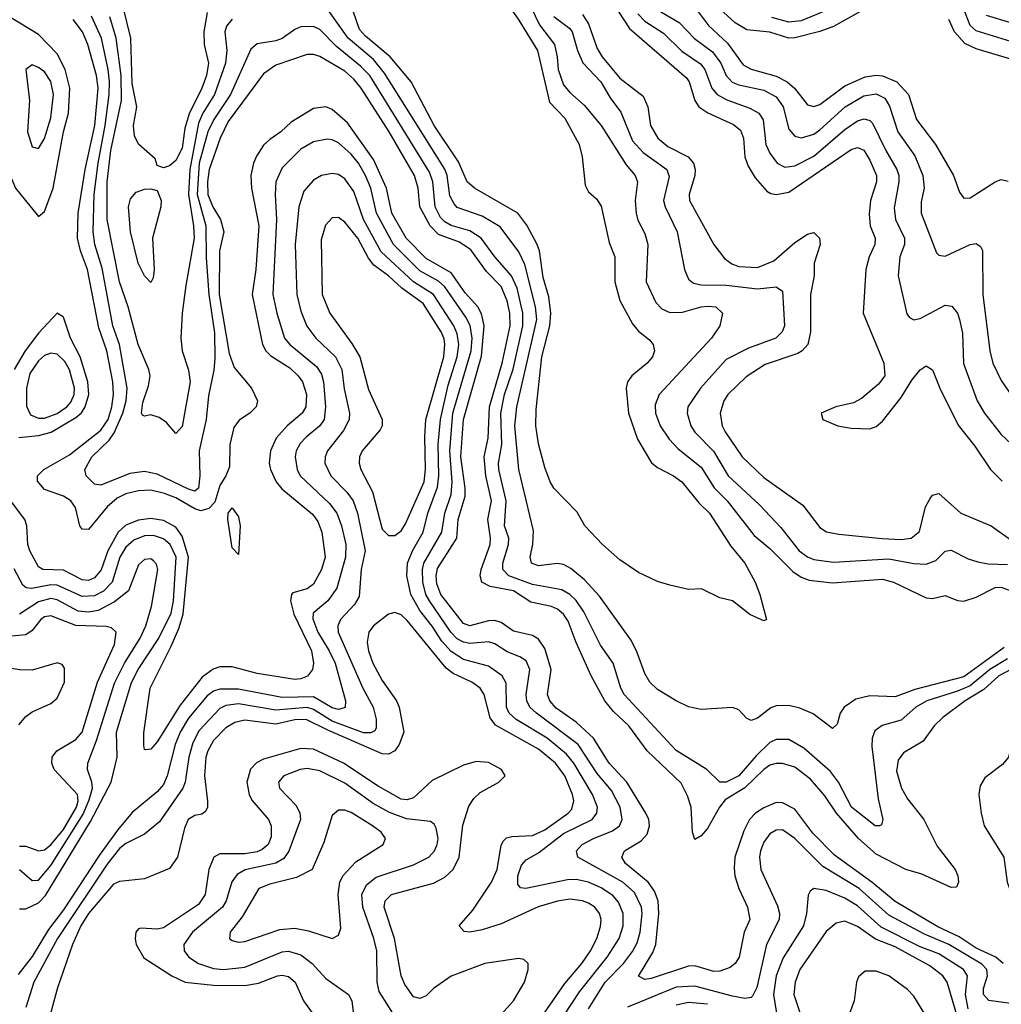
# Model space of a CAD drawing. Header units: inches. Extents: x 990535 to 1117859, y 769386 to 892122.
# Tile 549 of 656: x 1066830 to 1069970, y 833739 to 836889. Entities that reach past the tile are written whole.
import ezdxf

# ---------------------------------------------------------------- set-up
doc = ezdxf.new("R2010")
doc.units = ezdxf.units.IN
doc.header["$MEASUREMENT"] = 0
doc.layers.add('B0863', color=7, linetype='Continuous')

msp = doc.modelspace()

# ---------------------------------------------------------------- linework, layer by layer
at = {"layer": 'B0863', "color": 5}
for points, elevation in [([(1068383, 836950), (1068427.1, 836887.1), (1068486, 836790), (1068525.1, 836625.1), (1068573.7, 836573.7), (1068619.9, 836490), (1068629.7, 836450), (1068639.5, 836359.5), (1068650, 836338), (1068675.7, 836315.7), (1068690, 836292.2), (1068716, 836176), (1068733.9, 836130), (1068733.7, 836050), (1068750.1, 835990.1), (1068790, 835916.1), (1068810, 835892.6), (1068844.4, 835864.4), (1068856.3, 835850), (1068858.9, 835838.9), (1068860.5, 835830), (1068854, 835810), (1068837, 835790), (1068787.8, 835750), (1068774.4, 835730), (1068769.6, 835710.4), (1068777.9, 835630), (1068806.9, 835546.9), (1068851.6, 835471.6), (1068870, 835455.9), (1068921.4, 835430), (1068948.1, 835410), (1069002.9, 835342.9), (1069036.6, 835310), (1069104.5, 835204.5), (1069150.2, 835150), (1069183.1, 835090), (1069197.6, 835050), (1069218.8, 834970), (1069210, 834965.6), (1069165.8, 834985.8), (1069110, 835029.3), (1069070, 835039), (1069011.6, 835068.4), (1068970, 835066), (1068910, 835079.5), (1068870, 835092), (1068810, 835120.5), (1068750, 835161.1), (1068694, 835210), (1068638.3, 835270), (1068613.3, 835313.3), (1068538.9, 835390), (1068526.9, 835410), (1068510, 835456.2), (1068490, 835532.3), (1068480.7, 835590), (1068482.1, 835642.1), (1068500.9, 835810), (1068525.6, 835910), (1068529.1, 835950), (1068522.5, 836002.5), (1068504.2, 836064.2), (1068492.8, 836150), (1068485.9, 836170), (1068452.1, 836232.1), (1068423.5, 836270), (1068284.6, 836350), (1068261.6, 836370), (1068234.1, 836434.1), (1068156.4, 836550), (1068082.2, 836690), (1068015.2, 836770), (1067935.9, 836835.9), (1067917.1, 836857.1), (1067876.2, 836976.2)], 2520), ([(1068710, 836969.7), (1068780.5, 836860.5), (1068962.7, 836702.7), (1068971.2, 836690), (1068989.7, 836630), (1069002.7, 836610), (1069031.4, 836591.4), (1069113.7, 836553.7), (1069135.4, 836535.4), (1069145, 836510), (1069149.7, 836450), (1069160.3, 836420.3), (1069182.6, 836382.6), (1069219.9, 836339.9), (1069232.5, 836332.5), (1069250.2, 836330.2), (1069290, 836337.6), (1069490, 836474.2), (1069510, 836480.1), (1069530, 836471.3), (1069550, 836439.8), (1069570.4, 836390), (1069570.7, 836370), (1069552.1, 836310), (1069547.1, 836267.1), (1069550.5, 836230), (1069566.4, 836190), (1069565.8, 836170), (1069547.2, 836130), (1069536.6, 836090), (1069527.8, 835950), (1069593.9, 835790), (1069597.2, 835750), (1069577.3, 835722.7), (1069523.1, 835676.9), (1069497.1, 835662.9), (1069441, 835650), (1069394, 835630), (1069398.8, 835610), (1069446.8, 835590), (1069490, 835581.7), (1069550, 835580.3), (1069570, 835587.6), (1069590, 835604.6), (1069650, 835680.3), (1069683.8, 835736.2), (1069710, 835769.1), (1069730, 835781.5), (1069750, 835768.5), (1069773.4, 835710), (1069831.5, 835591.5), (1069884.9, 835524.9), (1069935.9, 835450), (1069972.5, 835412.5)], 2620), ([(1067430, 836911.9), (1067419.3, 836850), (1067420.4, 836810), (1067434.7, 836750), (1067428.2, 836710), (1067413.4, 836670), (1067372.2, 836587.8), (1067358.5, 836541.5), (1067350, 836478), (1067330, 836438.9), (1067310, 836421.2), (1067290, 836415.3), (1067270, 836422), (1067263.5, 836443.5), (1067210, 836491.2), (1067197.3, 836517.3), (1067194.4, 836550), (1067205.4, 836610), (1067190, 836684.5), (1067186.2, 836830), (1067161.7, 836930)], 2520), ([(1068465.7, 836930), (1068492.5, 836872.5), (1068540.6, 836810), (1068549.8, 836770), (1068552.5, 836730), (1068570, 836680.2), (1068590, 836656), (1068635.8, 836615.8), (1068690, 836550.8), (1068770, 836424.5), (1068798.7, 836390), (1068806.4, 836370), (1068798.7, 836310), (1068802.2, 836270), (1068807.9, 836247.9), (1068830, 836205.3), (1068839, 836170), (1068834.4, 836050), (1068864.5, 835984.5), (1068883.9, 835963.9), (1068910, 835952.2), (1068950, 835953.7), (1069010, 835970.8), (1069032.8, 835972.8), (1069056.4, 835970), (1069078.2, 835950), (1069070.2, 835910), (1069043.5, 835870), (1068875.3, 835690), (1068863.3, 835656.7), (1068863.6, 835630), (1068879.2, 835590), (1068907.3, 835547.3), (1068936.1, 835516.1), (1069010, 835457), (1069051.8, 835391.8), (1069092.7, 835350), (1069179.1, 835239.1), (1069230, 835197.7), (1069303.4, 835123.4), (1069330, 835105.7), (1069355.5, 835095.5), (1069430, 835087.3), (1069590, 835099.1), (1069625.3, 835090), (1069730, 835038.9), (1069750, 835037.7), (1069790, 835047.1), (1069830, 835031.3), (1069850, 835028.4), (1069890, 835041.6), (1069950, 835072.1), (1069970, 835073.5), (1070000, 835062.2)], 2540), ([(1069561.6, 836938.4), (1069433, 836867), (1069390, 836851.3), (1069310, 836830.5), (1069290, 836830.2), (1069230, 836849.1), (1069156.6, 836856.6), (1069119.2, 836879.2), (1069070, 836923.4)], 2680), ([(1070000, 836819.3), (1069890, 836853.7), (1069870.6, 836870.6), (1069848.1, 836928.1)], 2660), ([(1069990, 834844.4), (1069932.8, 834810), (1069870, 834757.9), (1069830, 834740.8), (1069732.2, 834710), (1069696.8, 834690), (1069650, 834648.4), (1069589.2, 834630.8), (1069566, 834614), (1069557, 834590), (1069556.2, 834563.8), (1069576.5, 834396.5), (1069591.6, 834330), (1069586.5, 834313.5), (1069580.7, 834310), (1069566.4, 834310), (1069490.4, 834370), (1069449.2, 834449.2), (1069423.5, 834483.5), (1069338.5, 834558.5), (1069290, 834586.3), (1069250, 834586.2), (1069230, 834576.6), (1069185.8, 834534.2), (1069130.1, 834470), (1069089.5, 834449.5), (1069069.9, 834449.9), (1069027.8, 834490), (1068930, 834551), (1068763.8, 834730), (1068753.3, 834750), (1068729, 834830), (1068688.1, 834888.1), (1068634.8, 834994.8), (1068610, 835030.8), (1068589.7, 835049.7), (1068564.5, 835064.5), (1068470, 835082.3), (1068395.2, 835110), (1068375.6, 835130), (1068376, 835150), (1068393.6, 835210), (1068394.5, 835230), (1068381, 835270), (1068386.1, 835350), (1068362.8, 835450), (1068362.2, 835470), (1068372.9, 835530), (1068369, 835630), (1068381.5, 835690), (1068409, 835771), (1068439.3, 835910), (1068439.5, 835950), (1068421.5, 836030), (1068403.2, 836070), (1068350, 836129.9), (1068306.8, 836190), (1068270, 836213.9), (1068210, 836230.7), (1068190, 836242.3), (1068176.5, 836256.5), (1068158.7, 836290), (1068151.9, 836370), (1068140.9, 836400.9), (1067950.2, 836710), (1067920.7, 836740.7), (1067843.4, 836803.4), (1067790, 836858), (1067770, 836867), (1067730, 836866.5), (1067710, 836857.6), (1067670, 836828.5), (1067650, 836821.2), (1067590, 836811.4), (1067570, 836794.7), (1067504.7, 836650), (1067451, 836570), (1067431.7, 836530), (1067404.7, 836430), (1067397.9, 836330), (1067426, 836230), (1067426.7, 836126.7), (1067435.6, 836010), (1067452.9, 835887.1), (1067454.6, 835805.4), (1067451.8, 835768.2), (1067433.9, 835686.1), (1067426.6, 835610), (1067404.4, 835510), (1067406.6, 835430), (1067401.7, 835390), (1067390, 835381), (1067370, 835386.8), (1067270, 835434.7), (1067230, 835443.7), (1067182.8, 835437.2), (1067090, 835399.8), (1067070, 835402.9), (1067042.6, 835430), (1067039.1, 835450), (1067061.2, 835490), (1067116.2, 835543.8), (1067132.3, 835567.7), (1067160.3, 835630), (1067170.4, 835670), (1067173.9, 835710), (1067149.1, 835850), (1067128.7, 835910), (1067093.9, 836093.9), (1067070.5, 836170), (1067064.8, 836210), (1067068.6, 836330), (1067081.2, 836430), (1067103.6, 836550), (1067116.9, 836650), (1067117.9, 836690), (1067113.5, 836730), (1067091.9, 836830), (1067060.5, 836900.5)], 2560), ([(1067509.7, 836890.3), (1067491.5, 836868.5), (1067486.8, 836850), (1067492.5, 836790), (1067488.9, 836750), (1067453.3, 836650), (1067416, 836590), (1067401.9, 836558.1), (1067374.8, 836410), (1067370.7, 836330), (1067386.6, 836230), (1067388.3, 836190), (1067361.4, 836038.6), (1067349.7, 835950), (1067346, 835870), (1067349.7, 835830), (1067370, 835767.7), (1067375.6, 835730), (1067350, 835587.3), (1067330, 835565.6), (1067300.3, 835600.3), (1067276.7, 835616.7), (1067250, 835624.5), (1067230, 835620.4), (1067223.5, 835623.5), (1067219.7, 835630), (1067223.8, 835663.8), (1067242.5, 835717.5), (1067247.5, 835750), (1067243.2, 835770), (1067209.2, 835850), (1067176.9, 835970), (1067149.5, 836050), (1067110, 836250), (1067109.8, 836370), (1067121.7, 836470), (1067155.8, 836630), (1067155.3, 836710), (1067139, 836830), (1067118.3, 836898.3)], 2540), ([(1069979.6, 834880.4), (1069850, 834786.6), (1069693.8, 834746.2), (1069630, 834722.4), (1069550, 834725.8), (1069505.2, 834714.8), (1069467.5, 834690), (1069455, 834670), (1069444.9, 834635.1), (1069430, 834621.3), (1069367.9, 834667.9), (1069326, 834686), (1069290, 834694.9), (1069250, 834693.7), (1069232.5, 834687.5), (1069190, 834654.8), (1069170, 834647.3), (1069154.9, 834654.9), (1069130, 834681.3), (1069110, 834688.5), (1069010, 834682), (1068970, 834691), (1068930, 834709.8), (1068870, 834746.2), (1068845.7, 834770), (1068830, 834797.4), (1068803.6, 834870), (1068785, 834905), (1068685, 835045), (1068637, 835097), (1068593.6, 835133.6), (1068570, 835145.7), (1068549.5, 835149.5), (1068490, 835142.2), (1068467.5, 835150), (1068462.7, 835170), (1068471.2, 835211.2), (1068473.5, 835253.5), (1068427.3, 835450), (1068414.1, 835590), (1068420.5, 835650), (1068484, 835930), (1068480.2, 835970), (1068445.8, 836105.8), (1068426.8, 836146.8), (1068366.7, 836226.7), (1068310, 836260.5), (1068230, 836288.3), (1068219.6, 836299.6), (1068205.8, 836325.8), (1068197.6, 836390), (1068190.3, 836410.3), (1067997.4, 836717.4), (1067961.6, 836761.6), (1067880.6, 836830), (1067818, 836918)], 2540), ([(1068538.8, 836898.8), (1068590, 836860.8), (1068597.8, 836850), (1068614.2, 836790), (1068631.3, 836751.3), (1068689.3, 836690), (1068718.7, 836638.7), (1068753.2, 836593.2), (1068790, 836501.2), (1068824.3, 836464.3), (1068900.3, 836410), (1068907.6, 836387.6), (1068889.2, 836310), (1068894.6, 836290), (1068933.7, 836210), (1068957, 836090), (1068970, 836059.1), (1068985.8, 836045.8), (1069010, 836040.5), (1069090, 836039.3), (1069190, 836028.4), (1069250, 836034.4), (1069270, 836020.3), (1069276.2, 835910), (1069269.4, 835890), (1069248.4, 835870), (1069161.5, 835838.5), (1069090, 835801.7), (1069007.8, 835710), (1068967.5, 835650), (1068964.9, 835630), (1068977.2, 835590), (1068989.8, 835569.8), (1069049, 835509), (1069096.1, 835430), (1069196.8, 835336.8), (1069264.5, 835264.5), (1069323.9, 835190), (1069350, 835170.5), (1069370, 835162.2), (1069433.6, 835153.6), (1069610, 835164.4), (1069690.3, 835149.7), (1069730, 835147.2), (1069761.1, 835158.9), (1069790, 835188.6), (1069810, 835192.2), (1069864.5, 835164.5), (1069894.6, 835154.6), (1069928.3, 835148.3), (1069990, 835146)], 2560), ([(1068630, 836905.5), (1068650, 836875.3), (1068677.3, 836797.3), (1068693.3, 836770), (1068750, 836701.6), (1068824.3, 836644.3), (1068839.9, 836610), (1068848, 836550), (1068871.5, 836510), (1068903.1, 836483.1), (1068968.1, 836450), (1068985.5, 836430), (1068990.9, 836410), (1068989.7, 836390), (1068971.4, 836330), (1068973.2, 836310), (1069050.1, 836170.1), (1069085.1, 836125.1), (1069107.8, 836107.8), (1069130, 836099.9), (1069190, 836096.6), (1069242.5, 836117.5), (1069310, 836176.2), (1069350, 836203.3), (1069370, 836208.4), (1069388.4, 836190), (1069390.6, 836170), (1069371.7, 836110), (1069371.6, 836070), (1069360.1, 836010), (1069359.7, 835890), (1069351.2, 835850), (1069333.2, 835830), (1069318.8, 835821.2), (1069214.4, 835785.6), (1069153.6, 835746.4), (1069095.5, 835690), (1069082.3, 835670), (1069071.1, 835630), (1069077.1, 835590), (1069086.5, 835570), (1069140.8, 835490), (1069210, 835424.8), (1069335.7, 835335.7), (1069390, 835264.9), (1069410.9, 835250.9), (1069450, 835243), (1069588.8, 835228.8), (1069650, 835226.5), (1069682, 835230), (1069708.2, 835251.8), (1069727.7, 835330), (1069742.8, 835357.2), (1069750, 835368.1), (1069770, 835373), (1069840.8, 835310), (1069937.7, 835270), (1070000, 835224.7)], 2580), ([(1068807.5, 836907.5), (1068830, 836884.1), (1068890, 836845.8), (1068948, 836788), (1069008.1, 836748.1), (1069021.7, 836730), (1069043.6, 836670), (1069061.6, 836650), (1069092.1, 836632.1), (1069166.1, 836606.1), (1069194, 836590), (1069208.1, 836568.1), (1069217.3, 836490), (1069230, 836461.5), (1069252.6, 836430), (1069277.3, 836417.3), (1069310, 836420.9), (1069370, 836452.8), (1069470, 836537.9), (1069510, 836565.2), (1069531.6, 836571.6), (1069550, 836566.6), (1069557.5, 836557.5), (1069600.2, 836470), (1069635.8, 836410), (1069641.8, 836390), (1069642.6, 836370), (1069626.9, 836286.9), (1069631.9, 836250), (1069660.3, 836190), (1069660.1, 836170), (1069645.1, 836130), (1069640.5, 836070), (1069667.8, 835947.8), (1069676.5, 835936.5), (1069690, 835929.1), (1069710, 835933.2), (1069790, 835976), (1069812.3, 835972.3), (1069829.6, 835949.6), (1069836.1, 835930), (1069845.6, 835885.6), (1069849.4, 835789.4), (1069893.3, 835670), (1069915.8, 835630), (1069970, 835562.1), (1070000, 835532.6)], 2640), ([(1068870, 836920.1), (1068939.8, 836879.8), (1068988.6, 836828.6), (1069046.2, 836786.2), (1069073, 836750), (1069090.5, 836710), (1069109.4, 836689.4), (1069130, 836680.1), (1069210, 836663.4), (1069250, 836642.2), (1069272.2, 836610), (1069290, 836539.1), (1069310, 836515.9), (1069330.7, 836510.7), (1069370, 836522.9), (1069390, 836536.3), (1069470.2, 836609.8), (1069530, 836645.4), (1069570, 836652), (1069597.8, 836637.8), (1069612.2, 836612.2), (1069638.6, 836530), (1069693, 836453), (1069718.5, 836390), (1069723.3, 836350), (1069714.2, 836305.8), (1069713.7, 836270), (1069762.9, 836142.9), (1069770, 836135.2), (1069790, 836132.7), (1069870, 836170.1), (1069890, 836172.8), (1069903.1, 836163.1), (1069910, 836150.4), (1069910.6, 836010), (1069933.2, 835830), (1069943.1, 835790), (1069970, 835735.2), (1069995.9, 835695.9)], 2660), ([(1068997.8, 836917.8), (1069033.1, 836870), (1069093.8, 836813.8), (1069144.2, 836744.2), (1069170, 836730.4), (1069250, 836707.9), (1069284.7, 836690), (1069308.2, 836670), (1069350, 836616.6), (1069370, 836611.1), (1069390, 836617.5), (1069470, 836677.3), (1069534.2, 836705.8), (1069570, 836711.5), (1069590, 836709.5), (1069635.9, 836690), (1069673.3, 836650), (1069698.3, 836570), (1069759.4, 836490), (1069816.6, 836390), (1069836.7, 836336.7), (1069850, 836318), (1069870, 836319.2), (1069950, 836370.1), (1069970, 836378.2), (1069992.3, 836372.3)], 2680), ([(1069410, 836917.9), (1069330, 836885.2), (1069290, 836880.7), (1069236, 836896)], 2660), ([(1070000, 836878.8), (1069922.6, 836902.6)], 2640), ([(1070000, 834810), (1069961.8, 834790), (1069913.6, 834746.4), (1069854.6, 834710), (1069783.3, 834656.7), (1069755, 834630), (1069719.6, 834580.4), (1069656.8, 834543.2), (1069640.4, 834519.6), (1069635, 834485), (1069651.3, 834430), (1069670, 834396.8), (1069721.8, 834330), (1069764.9, 834244.9), (1069822.3, 834170), (1069831.4, 834150), (1069833.2, 834130), (1069826.7, 834113.3), (1069810, 834112.2), (1069715.8, 834155.8), (1069664.4, 834170), (1069570, 834218.9), (1069512.9, 834270), (1069442.9, 834350), (1069405.7, 834405.7), (1069359.6, 834459.6), (1069310, 834497.4), (1069270, 834509.9), (1069250, 834509.9), (1069230, 834503.6), (1069210, 834490.6), (1069150, 834431.2), (1069087.3, 834392.7), (1069068.5, 834370), (1069030, 834301.7), (1069010, 834277.8), (1068990, 834266.6), (1068982.5, 834290), (1068977.7, 834370), (1068966, 834406), (1068946, 834446), (1068837.6, 834550), (1068778.5, 834630), (1068730, 834676.3), (1068702.2, 834710), (1068658.4, 834790), (1068610, 834896.5), (1068584.9, 834964.9), (1068570, 834987.2), (1068550, 835003.5), (1068531.5, 835011.5), (1068465.2, 835025.2), (1068410, 835062), (1068335.5, 835075.5), (1068308, 835090), (1068302.9, 835110), (1068306.7, 835130), (1068335.3, 835210), (1068336.4, 835230), (1068327.4, 835290), (1068339.6, 835350), (1068321.1, 835430), (1068315.9, 835490), (1068328.9, 835550), (1068333.1, 835650), (1068373.7, 835790), (1068399.3, 835910), (1068397.5, 835950), (1068389.5, 835990), (1068370, 836035.6), (1068323, 836083), (1068273, 836153), (1068237.4, 836177.4), (1068170, 836202.2), (1068142.8, 836230), (1068110.2, 836290), (1068105.1, 836350), (1068092.6, 836390), (1068012.5, 836530), (1067922.7, 836670), (1067899.1, 836699.1), (1067870, 836724.2), (1067790, 836771.6), (1067770, 836777.9), (1067750, 836777.3), (1067650, 836743.9), (1067610, 836716.2), (1067496.8, 836563.2), (1067471.6, 836510), (1067436.1, 836410), (1067430.6, 836370), (1067432.2, 836330), (1067448.1, 836290), (1067472.9, 836250), (1067482.9, 836210), (1067469, 836150), (1067468.4, 836010), (1067500.6, 835820.6), (1067516.6, 835776.6), (1067572.1, 835710), (1067591.1, 835670), (1067586.9, 835650), (1067566.6, 835630), (1067532.6, 835607.4), (1067515.4, 835584.6), (1067502.9, 835530), (1067501, 835459), (1067490, 835429.6), (1067470, 835398.4), (1067454.1, 835345.9), (1067435.2, 835324.8), (1067410, 835317.8), (1067390, 835323.6), (1067330, 835359), (1067293.4, 835373.4), (1067250, 835383.9), (1067210, 835381.7), (1067170, 835371.9), (1067142, 835358), (1067109.7, 835330.3), (1067050, 835258.5), (1067030, 835259.3), (1067023.2, 835270), (1067008.3, 835328.3), (1066993.9, 835350), (1066970, 835364.5), (1066910, 835386), (1066887, 835413), (1066887.7, 835430), (1066907.5, 835450), (1066990, 835496.9), (1067090, 835575.9), (1067112.8, 835610), (1067124.9, 835650), (1067130.5, 835689.5), (1067128.5, 835730), (1067108.6, 835830), (1067083.3, 835903.3), (1067047, 836090), (1067024.3, 836150), (1067014.9, 836190), (1067017.8, 836270), (1067039.3, 836410), (1067070.8, 836550), (1067081.7, 836670), (1067075.9, 836710), (1067048.4, 836810), (1067031.7, 836850), (1067001.8, 836890)], 2580), ([(1070000, 836762.7), (1069890, 836796.2), (1069853.1, 836813.1), (1069820.1, 836850), (1069802.7, 836890)], 2680), ([(1069975.6, 833870), (1069952.7, 833890), (1069890, 833918.5), (1069835, 833955), (1069767.2, 833987.2), (1069630, 834067.6), (1069555.7, 834130), (1069436.2, 834216.2), (1069367, 834287), (1069310, 834362.8), (1069270, 834383.7), (1069250, 834384.9), (1069210, 834367.7), (1069183.8, 834350), (1069164.3, 834330), (1069146, 834294), (1069118.2, 834210), (1069115.1, 834175.1), (1069118.2, 834150), (1069130.6, 834110), (1069158.4, 834050), (1069166.1, 834010), (1069147.3, 833970), (1069131.1, 833890), (1069119.1, 833870), (1069102.7, 833857.3), (1069070, 833844.6), (1069050, 833844), (1068990, 833862.1), (1068970, 833861.2), (1068850, 833821.3), (1068830, 833817.9), (1068810, 833829.5), (1068855.3, 833904.7), (1068864.9, 833930), (1068874.8, 834030), (1068872.8, 834070), (1068860.7, 834100.7), (1068840.1, 834130), (1068767.7, 834190), (1068756.5, 834210), (1068765.2, 834230), (1068818.2, 834261.8), (1068836.8, 834283.2), (1068844.9, 834310), (1068842.6, 834330), (1068833.2, 834350), (1068772, 834450), (1068715.4, 834510), (1068665.3, 834590), (1068610, 834641.6), (1068546.4, 834686.4), (1068525.8, 834710), (1068518.3, 834730), (1068530.3, 834810), (1068510, 834877.7), (1068490, 834907.6), (1068470, 834919.3), (1068410, 834933), (1068370, 834960.5), (1068350, 834967.2), (1068330, 834966.1), (1068270, 834949.3), (1068250, 834957.1), (1068177.7, 835050), (1068164.2, 835084.2), (1068162, 835110), (1068167, 835133), (1068228.9, 835230), (1068232.9, 835290), (1068255.2, 835364.8), (1068255.4, 835390), (1068241.3, 835490), (1068250.3, 835610), (1068307.3, 835812.7), (1068315.8, 835910), (1068307.6, 835947.6), (1068296, 835970), (1068254.8, 836014.8), (1068210, 836079.6), (1068130, 836125.2), (1068066.4, 836190), (1068020.2, 836270), (1068003.1, 836350), (1067961.9, 836441.9), (1067878.9, 836558.9), (1067830, 836601.8), (1067810, 836609.9), (1067770, 836604.9), (1067698.9, 836561.1), (1067665.8, 836530), (1067630, 836505.4), (1067610, 836487.2), (1067587.5, 836452.5), (1067577.8, 836430), (1067569.3, 836390), (1067572, 836350), (1067594.8, 836230), (1067585.7, 836090), (1067573.9, 836010), (1067606.7, 835850), (1067617.6, 835830), (1067633.7, 835813.7), (1067694.7, 835774.7), (1067720.7, 835750), (1067734.5, 835730), (1067747.2, 835690), (1067745.2, 835650), (1067733.8, 835630), (1067685.7, 835590), (1067650.3, 835549.7), (1067632.9, 835510), (1067628.5, 835470), (1067632.2, 835450), (1067650.5, 835410), (1067668.6, 835388.6), (1067766.9, 835306.9), (1067784.1, 835284.1), (1067796.7, 835250), (1067807.9, 835170), (1067795.8, 835130), (1067770, 835082.8), (1067750, 835067.7), (1067704.2, 835055.8), (1067699.3, 835050), (1067696.6, 835030), (1067706.9, 834986.9), (1067763.6, 834870), (1067769.7, 834830.3), (1067767.2, 834810), (1067751.1, 834788.9), (1067730, 834779.8), (1067710, 834777.9), (1067590, 834797.6), (1067510, 834818.9), (1067470, 834818.2), (1067449, 834811), (1067414.4, 834785.6), (1067343.5, 834696.5), (1067270, 834579.1), (1067250, 834555.6), (1067233.2, 834553.2), (1067230, 834554), (1067227.5, 834567.5), (1067227.8, 834607.8), (1067247.6, 834750), (1067314.9, 834885.1), (1067339, 834941), (1067352.7, 834987.3), (1067370.5, 835170), (1067350, 835236.7), (1067330, 835265.3), (1067290, 835287.3), (1067250, 835293.2), (1067210, 835287.9), (1067170, 835271.8), (1067145.6, 835250), (1067112.7, 835190), (1067091.2, 835128.8), (1067070, 835103.2), (1067050, 835095.2), (1067030, 835097.1), (1066970, 835127.6), (1066904.2, 835130), (1066890, 835138.8), (1066862.5, 835190), (1066855.9, 835210), (1066852.7, 835270), (1066846.6, 835290), (1066787.6, 835367.6)], 2620), ([(1068650, 833724.8), (1068703.4, 833810), (1068761.9, 833870), (1068790, 833907.6), (1068804.8, 833935.2), (1068814.6, 833970), (1068821.5, 834030), (1068819.3, 834050), (1068796.6, 834096.6), (1068759.7, 834130), (1068615.9, 834210), (1068611.3, 834230), (1068629.9, 834250.1), (1068666, 834270), (1068726.3, 834293.7), (1068748.7, 834310), (1068757, 834330), (1068751, 834370), (1068723.3, 834423.3), (1068677.5, 834477.5), (1068616.2, 834570), (1068482.8, 834670), (1068462, 834690), (1068452, 834710), (1068450.2, 834730), (1068461.8, 834810), (1068450, 834837.4), (1068430.3, 834850.3), (1068390, 834866.2), (1068350, 834892.3), (1068330, 834898.2), (1068270, 834893.3), (1068250, 834897.2), (1068230, 834908.6), (1068209.7, 834929.7), (1068140.6, 835030), (1068129.5, 835050), (1068119.6, 835090), (1068118.6, 835130), (1068123.3, 835150), (1068180.5, 835250), (1068189.7, 835310), (1068210.2, 835370), (1068213.3, 835410), (1068205.8, 835510), (1068215.5, 835630), (1068274.5, 835830), (1068277.3, 835870), (1068270.7, 835910.7), (1068257.7, 835937.7), (1068190, 836034.2), (1068170, 836052.1), (1068110, 836085.6), (1068025.6, 836170), (1067971.4, 836270), (1067953.2, 836350), (1067936.5, 836390), (1067914, 836430), (1067890, 836458.7), (1067850, 836495.2), (1067830, 836504.6), (1067813.7, 836506.3), (1067770, 836497.7), (1067730, 836474.6), (1067670, 836415.2), (1067650.1, 836370), (1067647.1, 836330), (1067651.6, 836250), (1067640.4, 836010), (1067652.4, 835950), (1067677.1, 835870), (1067694.6, 835850), (1067779.5, 835779.5), (1067795.3, 835755.3), (1067802.1, 835730), (1067808.5, 835650), (1067804, 835610), (1067790.6, 835590), (1067746.2, 835553.8), (1067727.4, 835532.6), (1067715, 835510), (1067710.9, 835490), (1067718, 835450), (1067727.9, 835430), (1067821, 835341), (1067844.9, 835310), (1067859.7, 835270), (1067873.8, 835210), (1067872.7, 835170), (1067844.5, 835070), (1067816.2, 835030), (1067769.5, 834990.5), (1067767.5, 834972.5), (1067783.5, 834930), (1067820.4, 834870), (1067839.3, 834830), (1067872.3, 834710), (1067871.6, 834688.4), (1067850, 834682.4), (1067830, 834687.7), (1067770, 834722.4), (1067670, 834720.3), (1067530, 834747.6), (1067470, 834746.8), (1067450, 834740.8), (1067430, 834725.8), (1067370, 834654.4), (1067344.1, 834610), (1067327.8, 834570), (1067302.1, 834470), (1067290, 834442.4), (1067270, 834419.1), (1067190, 834352.4), (1067143.4, 834296.6), (1067084.6, 834215.4), (1066970, 834041), (1066922.1, 833977.9), (1066870, 833892), (1066825.6, 833834.4)], 2640), ([(1068522.3, 833630), (1068620.9, 833779.1), (1068709.3, 833890), (1068747.2, 833950), (1068760.3, 833990), (1068760.4, 834030), (1068745.9, 834065.9), (1068727.1, 834087.1), (1068690, 834111.4), (1068650, 834130.2), (1068610, 834138.4), (1068582.7, 834137.3), (1068449, 834109), (1068432.1, 834112.1), (1068423.2, 834123.2), (1068424.1, 834150), (1068435.6, 834184.4), (1068450, 834201.5), (1068490, 834223.3), (1068570, 834285.2), (1068661.4, 834330), (1068676.3, 834350), (1068678.3, 834370), (1068662.8, 834410), (1068602.7, 834510), (1068579.3, 834539.3), (1068517.6, 834590), (1068418, 834650), (1068396.2, 834670), (1068387.7, 834690), (1068386.7, 834766.7), (1068373.8, 834790), (1068330, 834821.1), (1068250, 834842.3), (1068210, 834867.6), (1068180.8, 834900.8), (1068150, 834948.8), (1068110, 834998.8), (1068080.9, 835050), (1068068.5, 835110), (1068071, 835150), (1068086.2, 835190), (1068121, 835250), (1068135.9, 835310), (1068166.8, 835393.2), (1068170.6, 835429.4), (1068169, 835530), (1068175.8, 835610), (1068200.7, 835719.3), (1068229.5, 835810), (1068234.5, 835850), (1068230, 835883.8), (1068219.3, 835910), (1068154.1, 836010), (1068089.6, 836050), (1067986.2, 836146.2), (1067929.7, 836250), (1067898.8, 836338.8), (1067870, 836380.2), (1067850, 836393.3), (1067830, 836397.3), (1067795.3, 836390), (1067770, 836375.7), (1067739.3, 836340.7), (1067723.4, 836290), (1067711.6, 836170), (1067716.7, 836010), (1067730, 835956.5), (1067748.9, 835908.9), (1067777.6, 835870), (1067840.7, 835810), (1067860.4, 835770), (1067868, 835708), (1067885.3, 835630), (1067884.1, 835610), (1067865.5, 835574.5), (1067814.6, 835510), (1067807.1, 835490), (1067806, 835470), (1067825.1, 835430), (1067877.1, 835377.1), (1067896.7, 835350), (1067911, 835310), (1067934.8, 835190), (1067922.2, 835130), (1067916.2, 835043.8), (1067901.5, 835018.5), (1067856.1, 834970), (1067847.8, 834950), (1067848.8, 834930), (1067927.6, 834750), (1067960.7, 834690), (1067971, 834651), (1067970, 834623.1), (1067965.8, 834614.2), (1067953, 834607), (1067930, 834608), (1067830, 834644.9), (1067770, 834682), (1067750, 834688.7), (1067650, 834680.3), (1067530, 834700), (1067490, 834695.4), (1067470, 834685.3), (1067404.7, 834615.3), (1067384, 834576), (1067370.9, 834530), (1067359.4, 834450), (1067352.2, 834430), (1067277.4, 834322.6), (1067230, 834283.8), (1067170, 834253.5), (1067150, 834237.3), (1067110, 834187.9), (1066950.8, 833950), (1066875.2, 833810), (1066850, 833728.4)], 2660), ([(1066827.9, 835552.1), (1066890, 835558.7), (1066931, 835569), (1067010, 835616.3), (1067028.3, 835631.7), (1067040.1, 835650), (1067051, 835690), (1067048.1, 835730), (1067024.1, 835810), (1066993, 835870), (1066970, 835936.8), (1066950, 835949.8), (1066890, 835885.6), (1066847.3, 835830), (1066813.1, 835770)], 2620), ([(1066830, 834044.5), (1066850, 834044.6), (1066890, 834064.2), (1066913, 834087), (1067056.5, 834323.5), (1067123.4, 834450), (1067141.7, 834530), (1067139.5, 834610), (1067188.3, 834768.3), (1067209.4, 834810), (1067275.2, 834910), (1067314.7, 834990), (1067322.3, 835030), (1067330.4, 835170), (1067312, 835210), (1067290, 835228.6), (1067258.4, 835238.4), (1067230, 835237.9), (1067195.7, 835224.3), (1067170, 835201.4), (1067150.9, 835169.1), (1067125.9, 835090), (1067098.8, 835061.2), (1067070, 835045.4), (1067030, 835043.9), (1066950, 835079.8), (1066930, 835080.9), (1066869.3, 835069.3), (1066851.3, 835071.3), (1066840.3, 835080.3), (1066812.6, 835132.6)], 2640), ([(1066830, 834170.1), (1066870, 834134.6), (1066890, 834136.2), (1066930, 834183.3), (1067032.9, 834347.1), (1067053, 834393), (1067063, 834430), (1067061, 834450), (1067047, 834490), (1067048.1, 834510), (1067076.5, 834583.5), (1067133.7, 834766.3), (1067165.5, 834830), (1067215.9, 834910), (1067233.8, 834950), (1067252.1, 835012.1), (1067272, 835130), (1067267.6, 835147.6), (1067257.9, 835157.9), (1067250, 835163.7), (1067230, 835162.1), (1067210, 835144.8), (1067178.1, 835061.9), (1067133.8, 835026.2), (1067081.3, 834998.7), (1067050, 834993.5), (1067017.2, 834997.2), (1066950, 835032.9), (1066930, 835037.5), (1066890, 835026.8), (1066830, 834987.1)], 2660), ([(1066830, 834245.3), (1066850, 834244.6), (1066890, 834230.5), (1066910, 834233.3), (1066930, 834248.8), (1066970, 834298.7), (1067012.2, 834370), (1067017.1, 834390), (1067014.8, 834410), (1066941.1, 834490), (1066933.2, 834510), (1066934.4, 834530), (1066949.1, 834550), (1067010, 834586.7), (1067030.6, 834610), (1067079.3, 834770), (1067133.3, 834890), (1067138.5, 834930), (1067123.8, 834943.8), (1067107.3, 834947.3), (1067010, 834951.3), (1066930, 834982.2), (1066910, 834978.9), (1066897.9, 834970), (1066870, 834934.5), (1066850, 834921.5), (1066770, 834913.6)], 2680), ([(1068479.9, 833670), (1068574, 833806), (1068628.5, 833870), (1068656.2, 833910), (1068676.8, 833950), (1068688.3, 833988.3), (1068689.9, 834010), (1068684.5, 834030), (1068670.4, 834050), (1068650, 834062.5), (1068630, 834070.3), (1068590, 834075), (1068550, 834069), (1068489.1, 834050.9), (1068370, 833996.2), (1068310, 833977.1), (1068270, 833969.9), (1068252.3, 833972.3), (1068236.4, 833990), (1068280.2, 834039.8), (1068339.9, 834130), (1068357.4, 834170), (1068370, 834248.5), (1068377.6, 834262.4), (1068387.9, 834272.1), (1068403.9, 834276.1), (1068470, 834278.8), (1068510, 834297.1), (1068584.9, 834350), (1068596.3, 834363.7), (1068602.6, 834390), (1068598.9, 834410), (1068574.2, 834470), (1068544.3, 834510), (1068490, 834555.3), (1068352.3, 834632.3), (1068335.4, 834655.4), (1068315.9, 834730), (1068303.4, 834750), (1068276.3, 834770), (1068217.2, 834797.2), (1068194.1, 834814.1), (1068070, 834966.5), (1068050, 834984.7), (1068030, 834992), (1068010, 834987.2), (1067961.9, 834950), (1067947.3, 834930), (1067942.2, 834897.8), (1067945.7, 834870), (1067960.1, 834830), (1067990, 834774.6), (1068035.9, 834710), (1068043.6, 834690), (1068058.7, 834610), (1068043.9, 834570), (1068030.3, 834549.7), (1068010, 834539.3), (1067990, 834540.3), (1067815.6, 834615.6), (1067746.6, 834650), (1067710, 834649.1), (1067650, 834634.8), (1067550, 834648.2), (1067518.9, 834641.1), (1067490, 834623.1), (1067450, 834583.4), (1067431.6, 834550), (1067425.9, 834530), (1067421.3, 834470), (1067431.3, 834388.7), (1067430.8, 834369.2), (1067424.3, 834355.7), (1067412.4, 834347.6), (1067390, 834343.5), (1067369.4, 834330.6), (1067357.1, 834302.9), (1067335, 834210), (1067310, 834173.8), (1067230, 834140.5), (1067150, 834131.8), (1067130, 834123.2), (1067050, 834029.9), (1067026.4, 833990), (1066999.7, 833930), (1066951.6, 833791.6), (1066918.6, 833670)], 2680), ([(1066827.1, 834632.9), (1066850, 834660.1), (1066870, 834675), (1066930, 834701), (1066950, 834718.1), (1066973.1, 834770), (1066974, 834814), (1066965.7, 834825.7), (1066950, 834831.2), (1066870, 834808.4), (1066830.7, 834809.3), (1066770, 834819)], 2720), ([(1070000, 834612), (1069996.1, 834603.9), (1069998.3, 834550), (1069993.3, 834530), (1069973.4, 834506.6), (1069916.9, 834463.1), (1069902.2, 834437.8), (1069898.3, 834410), (1069905.6, 834350), (1069915.7, 834310), (1069977.6, 834210), (1069988.6, 834130), (1069996.5, 834110), (1070000, 834104.8)], 2620), ([(1068370, 833706), (1068410, 833750.1), (1068445, 833810), (1068456.2, 833850), (1068456.5, 833870), (1068442.7, 833882.7), (1068425.6, 833885.6), (1068317.8, 833870), (1068210.5, 833829.5), (1068154.4, 833790), (1068130, 833765.8), (1068110, 833757.1), (1068090, 833763), (1068062.6, 833802.6), (1068050.9, 833830), (1068029.6, 833950), (1067995.8, 834050), (1067999.1, 834070), (1068019.8, 834090), (1068153.5, 834126.5), (1068190, 834145.6), (1068216.4, 834170), (1068236.4, 834210), (1068247.7, 834312.3), (1068266.7, 834373.3), (1068282.6, 834397.4), (1068303.2, 834416.8), (1068362.6, 834450), (1068382.7, 834470), (1068371.6, 834490), (1068330, 834513.1), (1068290, 834515.8), (1068250, 834503.7), (1068150, 834454.5), (1068090, 834399.9), (1068070, 834392.8), (1068050, 834395), (1067976.8, 834436.8), (1067865.5, 834510), (1067770, 834555.8), (1067730, 834557.4), (1067610, 834523.6), (1067588.2, 834511.8), (1067569, 834491), (1067557.2, 834450), (1067564.3, 834410), (1067572.6, 834392.6), (1067626, 834330), (1067634.3, 834310), (1067634.3, 834274.3), (1067625, 834250), (1067606.1, 834233.9), (1067590, 834227.3), (1067550, 834220.6), (1067470, 834220.1), (1067450.9, 834210), (1067435.3, 834170), (1067423.3, 834090), (1067401.9, 834058.1), (1067290, 833983.9), (1067270, 833979.9), (1067217.9, 833982.1), (1067210, 833980.2), (1067201.5, 833970), (1067199.2, 833950), (1067203.3, 833930), (1067227.3, 833887.3), (1067316.6, 833830), (1067359.7, 833810), (1067450, 833800.6), (1067550, 833799.6), (1067593.7, 833806.3), (1067654.5, 833830), (1067670, 833832.5), (1067690, 833828.2), (1067711.8, 833810), (1067737.7, 833750), (1067784.7, 833684.7)], 2720), ([(1068042.2, 833682.2), (1067980.5, 833780.5), (1067973.5, 833810), (1067972.1, 833910), (1067962.6, 833950), (1067927.6, 834050), (1067924.8, 834090), (1067939.1, 834120.9), (1067970, 834145.4), (1068090, 834184.8), (1068138.7, 834210), (1068156.6, 834230), (1068165.2, 834250), (1068168.3, 834270), (1068162.5, 834302.5), (1068155.5, 834315.5), (1068144, 834324), (1068067.4, 834332.6), (1068012.9, 834352.9), (1067961, 834381), (1067870, 834446.4), (1067790, 834486), (1067750, 834493.9), (1067727.4, 834490), (1067674.9, 834470), (1067658, 834450), (1067661.8, 834430), (1067715.1, 834375.1), (1067726.6, 834350), (1067728.3, 834330), (1067691.2, 834228.8), (1067674.8, 834205.2), (1067650, 834190.6), (1067551.2, 834168.8), (1067525.4, 834154.6), (1067508.7, 834131.3), (1067490.8, 834070), (1067478.9, 834050), (1067382.6, 833970), (1067355.1, 833930), (1067356.1, 833910), (1067371.6, 833890), (1067402, 833870), (1067450, 833853.6), (1067482, 833850), (1067550, 833857.8), (1067670, 833907.2), (1067690, 833909.3), (1067730, 833897.2), (1067765.7, 833870), (1067810, 833822.1), (1067882.4, 833770), (1067892.8, 833750), (1067902.4, 833670)], 2740), ([(1070000, 833741.3), (1069930, 833751.2), (1069912.8, 833770), (1069913.1, 833790), (1069925.5, 833830), (1069924, 833850), (1069907.7, 833867.7), (1069802.4, 833930), (1069723.9, 833963.9), (1069610, 834023.7), (1069515.8, 834110), (1069399.5, 834179.5), (1069310, 834269.4), (1069270, 834297.7), (1069250, 834296.4), (1069230, 834284.1), (1069210, 834257.4), (1069199.9, 834230), (1069196.6, 834210), (1069201, 834170), (1069254.5, 834054.5), (1069260.5, 834030), (1069259.5, 834010), (1069218.6, 833930), (1069187.6, 833792.4), (1069174.5, 833765.5), (1069170, 833761), (1069150, 833758.1), (1069110, 833764.9), (1068990, 833797.3), (1068930, 833793.8), (1068774, 833730)], 2640), ([(1069864.1, 833724.1), (1069856, 833770), (1069862.3, 833830), (1069849, 833850), (1069770, 833900.5), (1069710, 833923.4), (1069585.4, 833985.4), (1069510, 834053.9), (1069470, 834078.5), (1069410, 834103.5), (1069370.2, 834109.8), (1069358.8, 834101.2), (1069352.3, 834087.7), (1069347.2, 834030), (1069337.4, 833990), (1069272.1, 833887.9), (1069250.4, 833830), (1069241.7, 833770), (1069254.1, 833690)], 2660), ([(1069832.4, 833690), (1069796.7, 833810), (1069783.1, 833830), (1069741.6, 833861.6), (1069630, 833922.7), (1069567.6, 833947.6), (1069510, 833988.3), (1069470, 834004.7), (1069441.6, 833998.4), (1069410, 833971.7), (1069325.4, 833850), (1069311.2, 833810), (1069306.7, 833770), (1069326.7, 833710)], 2680), ([(1069733.9, 833693.9), (1069690, 833765.1), (1069670, 833786.2), (1069610, 833829.9), (1069570, 833845.4), (1069534.9, 833845.1), (1069513.4, 833826.6), (1069506.5, 833810), (1069499.9, 833750), (1069484, 833710)], 2720), ([(1069030, 833739), (1068970, 833744.7), (1068930, 833736)], 2660)]:
    msp.add_lwpolyline(points, dxfattribs=dict(at, elevation=elevation))
for points, elevation in [([(1066690, 836956.5), (1066670, 836956.4), (1066663.6, 836950), (1066660.2, 836930), (1066666.8, 836890), (1066690.6, 836810), (1066711.6, 836770), (1066756.1, 836710), (1066774.7, 836670), (1066780.5, 836630), (1066766.2, 836530), (1066799.5, 836390), (1066817.1, 836350), (1066890, 836259.6), (1066910, 836275.2), (1066937.7, 836350), (1066970.4, 836530), (1066986, 836590), (1066990.7, 836670), (1066975.7, 836730), (1066950, 836779.9), (1066890, 836841.7), (1066710, 836949.9)], 2620), ([(1066870, 836744), (1066850.3, 836729.7), (1066861.6, 836630), (1066854.8, 836530), (1066870, 836482.6), (1066890, 836476.9), (1066910, 836508.9), (1066930, 836575.2), (1066938.7, 836650), (1066930, 836691.7), (1066910, 836721.6), (1066890, 836736.5)], 2640), ([(1067250, 836047.8), (1067229.8, 836070), (1067209.1, 836110), (1067184.2, 836210), (1067178.2, 836290), (1067184.4, 836315.6), (1067203.3, 836336.7), (1067230, 836346.9), (1067250, 836348.3), (1067270, 836342.7), (1067282.7, 836310), (1067281.3, 836290), (1067255.1, 836190), (1067260.6, 836090), (1067257.2, 836062.8)], 2520), ([(1067850, 836256), (1067830, 836255.3), (1067808.8, 836231.2), (1067795, 836185), (1067797.8, 836010), (1067822.3, 835950), (1067893.1, 835853.1), (1067918.3, 835810), (1067946.2, 835706.2), (1067990.1, 835610), (1067989.4, 835590), (1067983, 835577), (1067926, 835510), (1067917.7, 835490), (1067915.9, 835470), (1067921.6, 835450), (1067958.4, 835378.4), (1067990, 835259.2), (1068010, 835238.4), (1068030, 835238.6), (1068050, 835254), (1068063.9, 835276.1), (1068123.7, 835410), (1068128.2, 835450), (1068125.7, 835554.3), (1068129.6, 835610), (1068186.5, 835810), (1068190.6, 835850), (1068187.5, 835867.5), (1068178.3, 835890), (1068120.6, 835980.6), (1068052.2, 836030), (1068010, 836069.1), (1067963.3, 836103.3), (1067945.7, 836125.7), (1067911.7, 836190), (1067870, 836241.2)], 2680), ([(1066930, 835822.2), (1066910, 835814.5), (1066890, 835798.1), (1066863, 835757), (1066851.8, 835710), (1066852.5, 835652.5), (1066865, 835625), (1066890, 835614.7), (1066910, 835614.6), (1066950, 835628.7), (1066981.5, 835650), (1066994.4, 835665.6), (1067004.4, 835690), (1067005.9, 835710), (1066990, 835769.2), (1066975, 835795), (1066950, 835818.5)], 2640), ([(1067530, 835178), (1067510, 835199), (1067495.9, 835290), (1067497.6, 835310), (1067510, 835327.2), (1067530, 835298.9), (1067535.2, 835270)], 2580), ([(1067850, 834360.2), (1067830, 834343.1), (1067803.2, 834256.8), (1067766.2, 834170), (1067715.8, 834144.2), (1067630, 834123.7), (1067594.8, 834110), (1067541.5, 834018.5), (1067503.2, 833970), (1067501.5, 833950), (1067510, 833943.2), (1067530, 833938.3), (1067550, 833940.1), (1067662, 833978), (1067710, 833982.9), (1067754.5, 833974.5), (1067830, 833949.4), (1067850, 833960.3), (1067857.4, 833982.6), (1067849.4, 834090.6), (1067854.5, 834130), (1067863.4, 834150), (1067905.4, 834194.6), (1067993.1, 834250), (1068000.8, 834270), (1067986.5, 834290), (1067958.3, 834310), (1067890, 834352.6), (1067870, 834360.2)], 2760)]:
    msp.add_lwpolyline(points, close=True, dxfattribs=dict(at, elevation=elevation))

doc.saveas('drawing.dxf')
